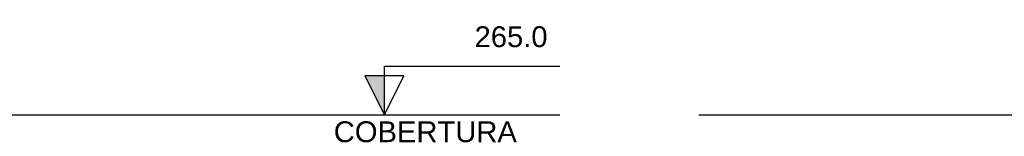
# Model space of a CAD drawing. Header units: millimetres. Extents: x -16331 to -10174, y -4135 to -3584.
# Tile 371 of 456: x -10227.479 to -10220.404, y -4010.911 to -4010.072. Entities that reach past the tile are written whole.
import ezdxf

# ---------------------------------------------------------------- set-up
doc = ezdxf.new("R2010")
doc.units = ezdxf.units.MM
doc.layers.add('DI-Eixos', color=7, linetype='Continuous')
doc.layers.add('DI-Níveis', color=7, linetype='Continuous')
doc.styles.add('Arial', font='arial.ttf', dxfattribs={"height": 100})

msp = doc.modelspace()

# ---------------------------------------------------------------- hatches: boundary and pattern name
at = {"layer": 'DI-Níveis', "linetype": 'Continuous'}
msp.add_hatch(color=7, dxfattribs=at).paths.add_polyline_path([(-10224.8579, -4010.7557), (-10224.8579, -4010.4757), (-10224.9979, -4010.4757)])

# ---------------------------------------------------------------- linework, layer by layer
at = {"layer": 'DI-Eixos'}
for p, q in [((-10246.8251, -4010.7557), (-10223.5979, -4010.7557)), ((-10222.5979, -4010.7557), (-10199.3708, -4010.7557))]:
    msp.add_line(p, q, dxfattribs=at)
at = {"layer": 'DI-Níveis'}
for points in [[(-10224.8579, -4010.7557), (-10224.7179, -4010.4757), (-10224.9979, -4010.4757), (-10224.8579, -4010.7557), (-10224.8579, -4010.4057), (-10223.5979, -4010.4057)], [(-10224.8579, -4010.7557), (-10224.8579, -4010.4757), (-10224.9979, -4010.4757), (-10224.8579, -4010.7557)]]:
    msp.add_lwpolyline(points, dxfattribs=at)

# ---------------------------------------------------------------- texts
at = {"layer": 'DI-Eixos', "insert": (-10223.9064, -4010.9547), "char_height": 0.15, "width": 2.632088, "attachment_point": 9, "line_spacing_factor": 0.6, "style": 'Arial'}
msp.add_mtext('COBERTURA', dxfattribs=at)
at = {"layer": 'DI-Níveis', "insert": (-10223.9479, -4010.2712), "char_height": 0.15, "width": 1.048399, "attachment_point": 8, "line_spacing_factor": 0.6, "style": 'Arial'}
msp.add_mtext('265.0', dxfattribs=at)

doc.saveas('drawing.dxf')
